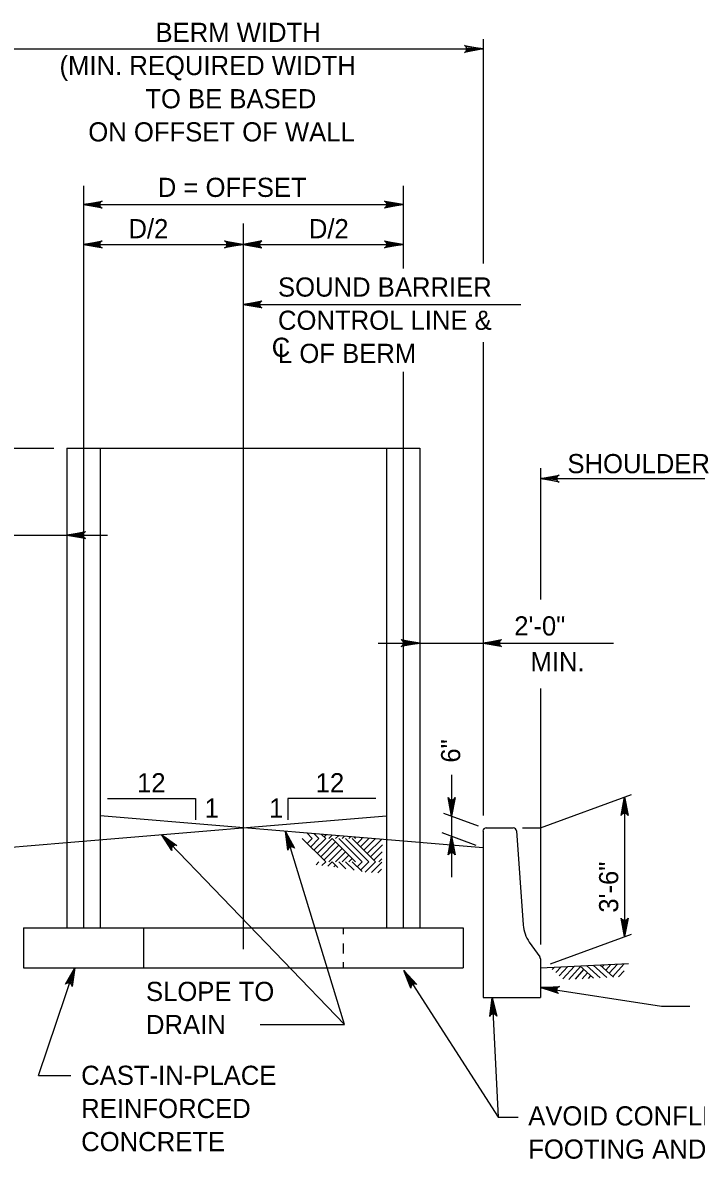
# Model space of a CAD drawing. Extents: x 3385 to 6532, y -616 to 1166.
# Drawn here: x 4124.6 to 4232.5, y 183.1 to 365.6 of the extents above; entities that cross this region are included whole.
import ezdxf

# ---------------------------------------------------------------- set-up
doc = ezdxf.new("R2010")
doc.units = 0
doc.layers.add('1', color=7, linetype='Continuous')

msp = doc.modelspace()

# ---------------------------------------------------------------- linework, layer by layer
at = {"layer": '1'}
for p, q in [((4198.31, 362.95), (4198.31, 327.02)), ((4121.51, 361.41), (4198.31, 361.41)), ((4134.31, 339.47), (4134.31, 220.62)), ((4185.51, 339.47), (4185.51, 326.25)), ((4134.31, 336.48), (4185.51, 336.48)), ((4159.91, 333.43), (4159.91, 217.2)), ((4134.31, 330.08), (4185.51, 330.08)), ((4159.91, 320.48), (4204.38, 320.48)), ((4198.31, 314.43), (4198.31, 238.6)), ((4185.51, 309.69), (4185.51, 220.62)), ((4122.4, 297.43), (4129.58, 297.43)), ((4131.64, 297.43), (4131.64, 220.62)), ((4131.64, 297.43), (4188.17, 297.43)), ((4136.97, 297.43), (4136.97, 220.62)), ((4182.84, 297.43), (4182.84, 220.62)), ((4188.17, 297.43), (4188.17, 220.62)), ((4207.51, 294.25), (4207.51, 273.2)), ((4207.51, 292.57), (4245.84, 292.57)), ((4102.04, 283.52), (4138.19, 283.52)), ((4181.52, 266.23), (4219.2, 266.23)), ((4207.51, 258.94), (4207.51, 217.91)), ((4193.28, 245.1), (4193.28, 228.71)), ((4138.17, 241.35), (4152.27, 241.35)), ((4152.27, 241.35), (4152.27, 237.93)), ((4181.16, 241.35), (4167.05, 241.35)), ((4167.05, 241.35), (4167.05, 237.93)), ((4207.51, 236.62), (4222.07, 241.99)), ((4220.99, 241.59), (4220.99, 219.19)), ((4131.64, 234.27), (4182.84, 238.54)), ((4198.31, 233.42), (4136.97, 238.54)), ((4197.59, 236.89), (4192.05, 238.93)), ((4176.12, 205.09), (4146.81, 235.53)), ((4176.12, 205.09), (4166.7, 236.06)), ((4170.97, 234.92), (4170.12, 235.77)), ((4172.04, 234.92), (4171.28, 235.68)), ((4173.11, 234.92), (4172.45, 235.58)), ((4172.84, 235.19), (4173.17, 235.52)), ((4197.23, 233.82), (4191.77, 235.83)), ((4198.31, 236.09), (4198.31, 209.42)), ((4198.84, 236.62), (4203.14, 236.62)), ((4203.68, 236.13), (4204.74, 221.06)), ((4204.61, 236.62), (4207.51, 236.62)), ((4121.51, 233.42), (4131.64, 234.27)), ((4173.11, 231.19), (4169.37, 234.92)), ((4170.17, 234.12), (4170.97, 234.92)), ((4170.71, 233.59), (4172.04, 234.92)), ((4171.24, 233.05), (4173.11, 234.92)), ((4171.77, 232.52), (4174.17, 234.92)), ((4172.31, 231.99), (4174.71, 234.39)), ((4172.84, 231.45), (4175.24, 233.85)), ((4173.64, 234.92), (4174.16, 235.44)), ((4177.91, 231.19), (4174.17, 234.92)), ((4174.71, 234.92), (4175.14, 235.36)), ((4178.97, 231.19), (4175.24, 234.92)), ((4175.77, 234.92), (4176.12, 235.27)), ((4180.04, 231.19), (4176.31, 234.92)), ((4176.84, 234.92), (4177.11, 235.19)), ((4181.11, 231.19), (4177.37, 234.92)), ((4177.91, 234.92), (4177.68, 235.14)), ((4178.17, 234.12), (4178.97, 234.92)), ((4178.71, 233.59), (4180.04, 234.92)), ((4178.97, 234.92), (4178.85, 235.05)), ((4179.24, 233.05), (4181.05, 234.86)), ((4179.77, 232.52), (4182.03, 234.78)), ((4180.04, 234.92), (4180.01, 234.95)), ((4180.31, 231.99), (4182.17, 233.85)), ((4182.17, 233.85), (4182.23, 233.91)), ((4173.64, 231.19), (4175.77, 233.32)), ((4174.71, 231.19), (4176.31, 232.79)), ((4175.77, 231.19), (4176.84, 232.25)), ((4180.84, 231.45), (4182.17, 232.78)), ((4171.57, 230.72), (4172.04, 231.19)), ((4172.52, 230.6), (4173.11, 231.19)), ((4173.47, 230.48), (4174.17, 231.19)), ((4175.08, 230.28), (4174.17, 231.19)), ((4174.41, 230.36), (4174.71, 230.65)), ((4176.36, 230.06), (4175.24, 231.19)), ((4177.65, 229.84), (4176.31, 231.19)), ((4176.84, 231.19), (4177.37, 231.72)), ((4178.94, 229.62), (4177.37, 231.19)), ((4178.17, 230.39), (4178.97, 231.19)), ((4178.71, 229.85), (4180.04, 231.19)), ((4179.46, 229.54), (4181.11, 231.19)), ((4180.47, 229.49), (4182.08, 231.1)), ((4181.64, 231.19), (4182.11, 231.66)), ((4181.49, 229.44), (4182.03, 229.98)), ((4124.71, 220.62), (4195.11, 220.62)), ((4124.71, 220.62), (4124.71, 214.22)), ((4143.91, 220.62), (4143.91, 214.22)), ((4175.91, 220.62), (4175.91, 219.58)), ((4195.11, 220.62), (4195.11, 214.22)), ((4209.1, 214.81), (4222.12, 219.6)), ((4175.91, 218.11), (4175.91, 216.47)), ((4205.72, 218.33), (4207.41, 215.96)), ((4207.51, 215.65), (4207.51, 209.42)), ((4124.71, 214.22), (4195.11, 214.22)), ((4127.1, 196.95), (4132.93, 214.22)), ((4175.91, 215.09), (4175.91, 214.22)), ((4207.51, 214.22), (4221.63, 214.91)), ((4209.41, 213.94), (4209.74, 214.31)), ((4209.97, 213.43), (4210.81, 214.36)), ((4210.53, 212.93), (4211.87, 214.41)), ((4211.09, 212.42), (4212.94, 214.46)), ((4212.04, 212.35), (4213.93, 214.43)), ((4213.1, 212.4), (4214.48, 213.92)), ((4216.01, 212.54), (4213.84, 214.51)), ((4217.07, 212.59), (4214.9, 214.56)), ((4218.14, 212.64), (4215.97, 214.61)), ((4219.2, 212.69), (4217.03, 214.66)), ((4217.4, 214.33), (4217.73, 214.7)), ((4217.96, 213.82), (4218.8, 214.75)), ((4218.52, 213.32), (4219.87, 214.8)), ((4219.08, 212.81), (4220.85, 214.76)), ((4220.03, 212.73), (4220.9, 213.69)), ((4220.85, 214.76), (4220.9, 214.82)), ((4214.17, 212.45), (4215.04, 213.41)), ((4215.23, 212.5), (4215.6, 212.91)), ((4207.51, 211.04), (4226.91, 208.06)), ((4198.31, 209.42), (4207.51, 209.42)), ((4226.91, 208.06), (4231.45, 208.06)), ((4162.6, 205.09), (4176.12, 205.09)), ((4127.1, 196.95), (4132.27, 196.95))]:
    msp.add_line(p, q, dxfattribs=at)
for points in [[(4198.31, 361.41), (4195.33, 360.85), (4195.56, 361.01), (4195.67, 361.21), (4195.71, 361.41), (4195.67, 361.61), (4195.56, 361.81), (4195.33, 361.97), (4198.31, 361.41), (4195.56, 361.81), (4195.67, 361.61), (4198.31, 361.41), (4195.71, 361.41), (4195.67, 361.21), (4198.31, 361.41), (4195.56, 361.01)], [(4134.31, 336.48), (4137.29, 337.04), (4137.17, 336.96), (4137.06, 336.88), (4137, 336.78), (4136.94, 336.68), (4136.92, 336.58), (4136.91, 336.48), (4136.92, 336.38), (4136.94, 336.28), (4137, 336.18), (4137.06, 336.08), (4137.17, 336), (4137.29, 335.92), (4134.31, 336.48), (4137.17, 336), (4137.06, 336.08), (4134.31, 336.48), (4137, 336.18), (4136.94, 336.28), (4134.31, 336.48), (4136.92, 336.38), (4136.91, 336.48), (4134.31, 336.48), (4136.92, 336.58), (4136.94, 336.68), (4134.31, 336.48), (4137, 336.78), (4137.06, 336.88), (4134.31, 336.48), (4137.17, 336.96)], [(4185.51, 336.48), (4182.53, 335.92), (4182.64, 336), (4182.75, 336.08), (4182.81, 336.18), (4182.87, 336.28), (4182.89, 336.38), (4182.91, 336.48), (4182.89, 336.58), (4182.87, 336.68), (4182.81, 336.78), (4182.75, 336.88), (4182.64, 336.96), (4182.53, 337.04), (4185.51, 336.48), (4182.64, 336.96), (4182.75, 336.88), (4185.51, 336.48), (4182.81, 336.78), (4182.87, 336.68), (4185.51, 336.48), (4182.89, 336.58), (4182.91, 336.48), (4185.51, 336.48), (4182.89, 336.38), (4182.87, 336.28), (4185.51, 336.48), (4182.81, 336.18), (4182.75, 336.08), (4185.51, 336.48), (4182.64, 336)], [(4134.31, 330.08), (4137.29, 330.64), (4137.17, 330.56), (4137.06, 330.48), (4137, 330.38), (4136.94, 330.28), (4136.92, 330.18), (4136.91, 330.08), (4136.92, 329.98), (4136.94, 329.88), (4137, 329.78), (4137.06, 329.68), (4137.17, 329.6), (4137.29, 329.52), (4134.31, 330.08), (4137.17, 329.6), (4137.06, 329.68), (4134.31, 330.08), (4137, 329.78), (4136.94, 329.88), (4134.31, 330.08), (4136.92, 329.98), (4136.91, 330.08), (4134.31, 330.08), (4136.92, 330.18), (4136.94, 330.28), (4134.31, 330.08), (4137, 330.38), (4137.06, 330.48), (4134.31, 330.08), (4137.17, 330.56)], [(4159.91, 330.08), (4156.92, 329.52), (4157.04, 329.6), (4157.15, 329.68), (4157.21, 329.78), (4157.27, 329.88), (4157.29, 329.98), (4157.31, 330.08), (4157.29, 330.18), (4157.27, 330.28), (4157.21, 330.38), (4157.15, 330.48), (4157.04, 330.56), (4156.92, 330.64), (4159.91, 330.08), (4157.04, 330.56), (4157.15, 330.48), (4159.91, 330.08), (4157.21, 330.38), (4157.27, 330.28), (4159.91, 330.08), (4157.29, 330.18), (4157.31, 330.08), (4159.91, 330.08), (4157.29, 329.98), (4157.27, 329.88), (4159.91, 330.08), (4157.21, 329.78), (4157.15, 329.68), (4159.91, 330.08), (4157.04, 329.6)], [(4159.91, 330.08), (4162.89, 329.52), (4162.78, 329.6), (4162.66, 329.68), (4162.6, 329.78), (4162.54, 329.88), (4162.52, 329.98), (4162.51, 330.08), (4162.52, 330.18), (4162.54, 330.28), (4162.6, 330.38), (4162.66, 330.48), (4162.78, 330.56), (4162.89, 330.64), (4159.91, 330.08), (4162.78, 330.56), (4162.66, 330.48), (4159.91, 330.08), (4162.6, 330.38), (4162.54, 330.28), (4159.91, 330.08), (4162.52, 330.18), (4162.51, 330.08), (4159.91, 330.08), (4162.52, 329.98), (4162.54, 329.88), (4159.91, 330.08), (4162.6, 329.78), (4162.66, 329.68), (4159.91, 330.08), (4162.78, 329.6)], [(4185.51, 330.08), (4182.53, 329.52), (4182.64, 329.6), (4182.75, 329.68), (4182.81, 329.78), (4182.87, 329.88), (4182.89, 329.98), (4182.91, 330.08), (4182.89, 330.18), (4182.87, 330.28), (4182.81, 330.38), (4182.75, 330.48), (4182.64, 330.56), (4182.53, 330.64), (4185.51, 330.08), (4182.64, 330.56), (4182.75, 330.48), (4185.51, 330.08), (4182.81, 330.38), (4182.87, 330.28), (4185.51, 330.08), (4182.89, 330.18), (4182.91, 330.08), (4185.51, 330.08), (4182.89, 329.98), (4182.87, 329.88), (4185.51, 330.08), (4182.81, 329.78), (4182.75, 329.68), (4185.51, 330.08), (4182.64, 329.6)], [(4159.91, 320.48), (4162.89, 321.04), (4162.78, 320.96), (4162.66, 320.88), (4162.6, 320.78), (4162.54, 320.68), (4162.52, 320.58), (4162.51, 320.48), (4162.52, 320.38), (4162.54, 320.28), (4162.6, 320.18), (4162.66, 320.08), (4162.78, 320), (4162.89, 319.92), (4159.91, 320.48), (4162.78, 320), (4162.66, 320.08), (4159.91, 320.48), (4162.6, 320.18), (4162.54, 320.28), (4159.91, 320.48), (4162.52, 320.38), (4162.51, 320.48), (4159.91, 320.48), (4162.52, 320.58), (4162.54, 320.68), (4159.91, 320.48), (4162.6, 320.78), (4162.66, 320.88), (4159.91, 320.48), (4162.78, 320.96)], [(4207.51, 292.57), (4210.49, 293.13), (4210.26, 292.97), (4210.14, 292.77), (4210.11, 292.57), (4210.14, 292.37), (4210.26, 292.17), (4210.49, 292.01), (4207.51, 292.57), (4210.26, 292.17), (4210.14, 292.37), (4207.51, 292.57), (4210.11, 292.57), (4210.14, 292.77), (4207.51, 292.57), (4210.26, 292.97)], [(4131.64, 283.52), (4134.62, 284.08), (4134.51, 284), (4134.39, 283.92), (4134.33, 283.82), (4134.27, 283.72), (4134.26, 283.62), (4134.24, 283.52), (4134.26, 283.42), (4134.27, 283.32), (4134.33, 283.22), (4134.39, 283.12), (4134.51, 283.04), (4134.62, 282.97), (4131.64, 283.52), (4134.51, 283.04), (4134.39, 283.12), (4131.64, 283.52), (4134.33, 283.22), (4134.27, 283.32), (4131.64, 283.52), (4134.26, 283.42), (4134.24, 283.52), (4131.64, 283.52), (4134.26, 283.62), (4134.27, 283.72), (4131.64, 283.52), (4134.33, 283.82), (4134.39, 283.92), (4131.64, 283.52), (4134.51, 284)], [(4188.17, 266.23), (4185.19, 265.67), (4185.31, 265.75), (4185.42, 265.83), (4185.48, 265.93), (4185.54, 266.03), (4185.56, 266.13), (4185.57, 266.23), (4185.56, 266.33), (4185.54, 266.43), (4185.48, 266.53), (4185.42, 266.63), (4185.31, 266.71), (4185.19, 266.79), (4188.17, 266.23), (4185.31, 266.71), (4185.42, 266.63), (4188.17, 266.23), (4185.48, 266.53), (4185.54, 266.43), (4188.17, 266.23), (4185.56, 266.33), (4185.57, 266.23), (4188.17, 266.23), (4185.56, 266.13), (4185.54, 266.03), (4188.17, 266.23), (4185.48, 265.93), (4185.42, 265.83), (4188.17, 266.23), (4185.31, 265.75)], [(4198.31, 266.23), (4201.29, 266.79), (4201.18, 266.71), (4201.06, 266.63), (4201, 266.53), (4200.94, 266.43), (4200.93, 266.33), (4200.91, 266.23), (4200.93, 266.13), (4200.94, 266.03), (4201, 265.93), (4201.06, 265.83), (4201.18, 265.75), (4201.29, 265.67), (4198.31, 266.23), (4201.18, 265.75), (4201.06, 265.83), (4198.31, 266.23), (4201, 265.93), (4200.94, 266.03), (4198.31, 266.23), (4200.93, 266.13), (4200.91, 266.23), (4198.31, 266.23), (4200.93, 266.33), (4200.94, 266.43), (4198.31, 266.23), (4201, 266.53), (4201.06, 266.63), (4198.31, 266.23), (4201.18, 266.71)], [(4193.28, 238.48), (4192.72, 241.46), (4192.88, 241.23), (4193.08, 241.11), (4193.28, 241.08), (4193.48, 241.11), (4193.68, 241.23), (4193.84, 241.46), (4193.28, 238.48), (4193.68, 241.23), (4193.48, 241.11), (4193.28, 238.48), (4193.28, 241.08), (4193.08, 241.11), (4193.28, 238.48), (4192.88, 241.23)], [(4220.99, 241.59), (4221.55, 238.61), (4221.47, 238.72), (4221.39, 238.84), (4221.29, 238.89), (4221.19, 238.95), (4221.09, 238.97), (4220.99, 238.99), (4220.89, 238.97), (4220.79, 238.95), (4220.69, 238.89), (4220.59, 238.84), (4220.51, 238.72), (4220.43, 238.61), (4220.99, 241.59), (4220.51, 238.72), (4220.59, 238.84), (4220.99, 241.59), (4220.69, 238.89), (4220.79, 238.95), (4220.99, 241.59), (4220.89, 238.97), (4220.99, 238.99), (4220.99, 241.59), (4221.09, 238.97), (4221.19, 238.95), (4220.99, 241.59), (4221.29, 238.89), (4221.39, 238.84), (4220.99, 241.59), (4221.47, 238.72)], [(4146.81, 235.53), (4149.28, 233.77), (4149.01, 233.83), (4148.78, 233.77), (4148.61, 233.66), (4148.49, 233.5), (4148.43, 233.27), (4148.48, 233), (4146.81, 235.53), (4148.43, 233.27), (4148.49, 233.5), (4146.81, 235.53), (4148.61, 233.66), (4148.78, 233.77), (4146.81, 235.53), (4149.01, 233.83)], [(4166.7, 236.06), (4168.1, 233.37), (4168, 233.45), (4167.89, 233.54), (4167.77, 233.57), (4167.66, 233.6), (4167.56, 233.58), (4167.46, 233.57), (4167.37, 233.53), (4167.28, 233.48), (4167.2, 233.39), (4167.12, 233.31), (4167.08, 233.18), (4167.03, 233.04), (4166.7, 236.06), (4167.08, 233.18), (4167.12, 233.31), (4166.7, 236.06), (4167.2, 233.39), (4167.28, 233.48), (4166.7, 236.06), (4167.37, 233.53), (4167.46, 233.57), (4166.7, 236.06), (4167.56, 233.58), (4167.66, 233.6), (4166.7, 236.06), (4167.77, 233.57), (4167.89, 233.54), (4166.7, 236.06), (4168, 233.45)], [(4193.28, 235.28), (4193.84, 232.29), (4193.68, 232.52), (4193.48, 232.64), (4193.28, 232.68), (4193.08, 232.64), (4192.88, 232.52), (4192.72, 232.29), (4193.28, 235.28), (4192.88, 232.52), (4193.08, 232.64), (4193.28, 235.28), (4193.28, 232.68), (4193.48, 232.64), (4193.28, 235.28), (4193.68, 232.52)], [(4220.99, 219.19), (4220.43, 222.17), (4220.51, 222.06), (4220.59, 221.94), (4220.69, 221.88), (4220.79, 221.82), (4220.89, 221.81), (4220.99, 221.79), (4221.09, 221.81), (4221.19, 221.82), (4221.29, 221.88), (4221.39, 221.94), (4221.47, 222.06), (4221.55, 222.17), (4220.99, 219.19), (4221.47, 222.06), (4221.39, 221.94), (4220.99, 219.19), (4221.29, 221.88), (4221.19, 221.82), (4220.99, 219.19), (4221.09, 221.81), (4220.99, 221.79), (4220.99, 219.19), (4220.89, 221.81), (4220.79, 221.82), (4220.99, 219.19), (4220.69, 221.88), (4220.59, 221.94), (4220.99, 219.19), (4220.51, 222.06)], [(4132.93, 214.22), (4132.51, 211.22), (4132.43, 211.49), (4132.28, 211.66), (4132.1, 211.76), (4131.9, 211.79), (4131.67, 211.74), (4131.45, 211.58), (4132.93, 214.22), (4131.67, 211.74), (4131.9, 211.79), (4132.93, 214.22), (4132.1, 211.76), (4132.28, 211.66), (4132.93, 214.22), (4132.43, 211.49)], [(4185.64, 213.75), (4200.72, 190.29), (4203.96, 190.29)], [(4185.64, 213.75), (4187.71, 211.54), (4187.58, 211.59), (4187.45, 211.65), (4187.34, 211.64), (4187.22, 211.64), (4187.13, 211.6), (4187.04, 211.56), (4186.96, 211.49), (4186.89, 211.43), (4186.83, 211.32), (4186.78, 211.22), (4186.77, 211.08), (4186.77, 210.94), (4185.64, 213.75), (4186.77, 211.08), (4186.78, 211.22), (4185.64, 213.75), (4186.83, 211.32), (4186.89, 211.43), (4185.64, 213.75), (4186.96, 211.49), (4187.04, 211.56), (4185.64, 213.75), (4187.13, 211.6), (4187.22, 211.64), (4185.64, 213.75), (4187.34, 211.64), (4187.45, 211.65), (4185.64, 213.75), (4187.58, 211.59)], [(4207.51, 211.04), (4210.54, 211.19), (4210.41, 211.13), (4210.29, 211.06), (4210.22, 210.97), (4210.15, 210.88), (4210.11, 210.79), (4210.08, 210.69), (4210.09, 210.59), (4210.09, 210.49), (4210.14, 210.38), (4210.18, 210.27), (4210.28, 210.18), (4210.39, 210.08), (4207.51, 211.04), (4210.28, 210.18), (4210.18, 210.27), (4207.51, 211.04), (4210.14, 210.38), (4210.09, 210.49), (4207.51, 211.04), (4210.09, 210.59), (4210.08, 210.69), (4207.51, 211.04), (4210.11, 210.79), (4210.15, 210.88), (4207.51, 211.04), (4210.22, 210.97), (4210.29, 211.06), (4207.51, 211.04), (4210.41, 211.13)], [(4199.8, 209.42), (4200.51, 206.47), (4200.42, 206.58), (4200.33, 206.69), (4200.23, 206.75), (4200.13, 206.8), (4200.03, 206.82), (4199.93, 206.83), (4199.83, 206.81), (4199.73, 206.78), (4199.63, 206.72), (4199.54, 206.65), (4199.46, 206.54), (4199.39, 206.42), (4199.8, 209.42), (4199.46, 206.54), (4199.54, 206.65), (4199.8, 209.42), (4199.63, 206.72), (4199.73, 206.78), (4199.8, 209.42), (4199.83, 206.81), (4199.93, 206.83), (4199.8, 209.42), (4200.03, 206.82), (4200.13, 206.8), (4199.8, 209.42), (4200.23, 206.75), (4200.33, 206.69), (4199.8, 209.42), (4200.42, 206.58)], [(4199.8, 209.42), (4200.72, 190.29)]]:
    msp.add_lwpolyline(points, dxfattribs=at)
for centre, radius, start, end in [((4198.84, 236.09), 0.533, 90, 180), ((4203.14, 236.09), 0.533, 4.0219, 90), ((4210.06, 221.43), 5.33, 184.0219, 215.5414), ((4206.97, 215.65), 0.533, 0, 35.5414)]:
    msp.add_arc(centre, radius, start, end, dxfattribs=at)

# ---------------------------------------------------------------- texts
for s, height, p in [('BERM WIDTH', 3.072, (4145.85, 362.53)), ('(MIN. REQUIRED WIDTH', 3.0721, (4130.48, 357.22)), ('TO BE BASED', 3.0721, (4144.22, 351.9)), ('ON OFFSET OF WALL', 3.0721, (4135.09, 346.59)), ('D = OFFSET', 3.072, (4146.22, 337.7)), ('D/2', 3.072, (4141.52, 331.08)), ('D/2', 3.072, (4170.42, 331.08)), ('SOUND BARRIER', 3.0721, (4165.47, 321.73)), ('CONTROL LINE &', 3.0721, (4165.47, 316.41)), ('C', 3.07, (4164.47, 312.08)), ('L OF BERM', 3.072, (4165.47, 311.1)), ('SHOULDER', 3.072, (4211.83, 293.44)), ('2\'-0"', 3.072, (4203.31, 267.44)), ('MIN.', 3.072, (4205.91, 261.7)), ('12', 3.072, (4142.9, 242.31)), ('12', 3.072, (4171.51, 242.31)), ('1', 3.07, (4153.72, 238.26)), ('1', 3.07, (4164.05, 238.26)), ('SLOPE TO', 3.072, (4144.33, 208.88)), ('DRAIN', 3.072, (4144.33, 203.57)), ('CAST-IN-PLACE', 3.0721, (4133.95, 195.44)), ('REINFORCED', 3.072, (4133.95, 190.13)), ('AVOID CONFLICTS BETWEEN', 3.0721, (4205.55, 188.94)), ('CONCRETE', 3.072, (4133.95, 184.82)), ('FOOTING AND CONCRETE BARRIER,', 3.0721, (4205.55, 183.62))]:
    msp.add_text(s, height=height, dxfattribs=at).set_placement(p)
for s, p in [('6"', (4194.66, 247.07)), ('3\'-6"', (4219.97, 223.03))]:
    msp.add_text(s, height=3.072, rotation=90, dxfattribs=at).set_placement(p)

doc.saveas('drawing.dxf')
